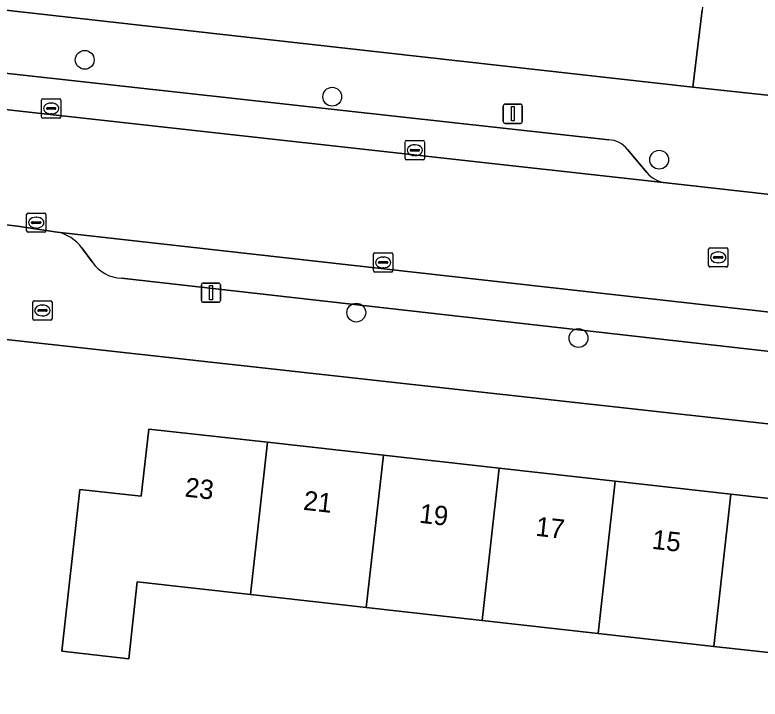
# Model space of a CAD drawing. Extents: x 162082 to 163401, y 388089 to 388636.
# Drawn here: x 162902.37 to 162941.07, y 388429.97 to 388465.52 of the extents above; entities that cross this region are included whole.
import ezdxf

# ---------------------------------------------------------------- set-up
doc = ezdxf.new("R2010")
doc.units = 0
for name, color, linetype in [('IMGEO_Boom', 7, 'Continuous'), ('IMGEO_Brandkraan', 7, 'Continuous'), ('IMGEO_Erf', 7, 'Continuous'), ('IMGEO_Kolk', 7, 'Continuous'), ('IMGEO_Lichtmast', 7, 'Continuous'), ('IMGEO_Pand', 7, 'Continuous'), ('IMGEO_Pand_nummerreeks', 7, 'Continuous'), ('IMGEO_Parkeervlak_open', 7, 'Continuous'), ('IMGEO_Rijbaan_lokaal_open', 7, 'Continuous'), ('IMGEO_Rioolput', 7, 'Continuous'), ('IMGEO_Voetpad_open', 7, 'Continuous')]:
    doc.layers.add(name, color=color, linetype=linetype)

msp = doc.modelspace()

# ---------------------------------------------------------------- linework, layer by layer
at = {"layer": 'IMGEO_Boom'}
for centre in [(162905.996, 388463.188), (162918.851, 388461.272), (162935.83, 388457.998), (162920.102, 388450.051), (162931.639, 388448.731)]:
    msp.add_circle(centre, 0.489, dxfattribs=at)
at = {"layer": 'IMGEO_Brandkraan'}
for p, q in [((162903.373, 388450.663), (162904.225, 388450.663)), ((162903.298, 388449.737), (162903.298, 388450.589)), ((162903.786, 388450.443), (162903.811, 388450.443)), ((162904.299, 388450.589), (162904.299, 388449.737)), ((162903.557, 388450.157), (162903.557, 388450.169)), ((162903.995, 388450.12), (162903.597, 388450.12)), ((162903.6, 388450.206), (162903.998, 388450.206)), ((162903.809, 388449.883), (162903.784, 388449.883)), ((162904.041, 388450.169), (162904.041, 388450.157)), ((162904.225, 388449.663), (162903.373, 388449.663))]:
    msp.add_line(p, q, dxfattribs=at)
for points in [[(162903.373, 388450.663), (162904.225, 388450.663)], [(162903.298, 388449.737), (162903.298, 388450.589)], [(162904.299, 388450.589), (162904.299, 388449.737)], [(162904.225, 388449.663), (162903.373, 388449.663)]]:
    msp.add_lwpolyline(points, dxfattribs=at)
for centre, radius, start, end in [((162903.375, 388450.587), 0.0765, 91.552, 178.448), ((162903.375, 388450.587), 0.0765, 91.552, 178.448), ((162904.223, 388450.587), 0.0765, 1.552, 88.448), ((162904.223, 388450.587), 0.0765, 1.552, 88.448), ((162903.597, 388450.166), 0.0403, 85.8775, 175.7526), ((162903.594, 388450.156), 0.0366, 178.938, 274.7102), ((162903.998, 388450.163), 0.043, 264.8664, 352.4533), ((162904.002, 388450.168), 0.0386, 1.7309, 96.639), ((162903.375, 388449.739), 0.0765, 181.552, 268.448), ((162903.375, 388449.739), 0.0765, 181.552, 268.448), ((162904.223, 388449.739), 0.0765, 271.552, 358.448), ((162904.223, 388449.739), 0.0765, 271.552, 358.448)]:
    msp.add_arc(centre, radius, start, end, dxfattribs=at)
for centre, major_axis, ratio, start_param, end_param in [((162903.785, 388450.163), (-0.387, 0.002), 0.722429, 4.712389, 7.853982), ((162903.81, 388450.163), (-0.39, 0.002), 0.717154, 1.570796, 4.712389)]:
    msp.add_ellipse(centre, major_axis=major_axis, ratio=ratio, start_param=start_param, end_param=end_param, dxfattribs=at)
at = {"layer": 'IMGEO_Erf'}
for points in [[(162885.189, 388467.652), (162937.585, 388461.764), (162938.062, 388465.768)], [(162982.293, 388439.752), (162901.761, 388448.679), (162901.051, 388441.765), (162899.718, 388429.891)], [(162944.692, 388432.037), (162938.677, 388432.71), (162932.66, 388433.383), (162926.642, 388434.056), (162920.615, 388434.73), (162914.607, 388435.402), (162908.728, 388436.06), (162908.281, 388432.062), (162904.801, 388432.452), (162905.742, 388440.864), (162908.935, 388440.507), (162909.327, 388444.003), (162915.491, 388443.314), (162921.509, 388442.641), (162927.526, 388441.968), (162933.544, 388441.295), (162939.561, 388440.622), (162945.579, 388439.949)]]:
    msp.add_lwpolyline(points, dxfattribs=at)
at = {"layer": 'IMGEO_Kolk'}
for p, q in [((162903.754, 388460.233), (162903.754, 388461.085)), ((162903.829, 388461.159), (162904.681, 388461.159)), ((162904.755, 388461.085), (162904.755, 388460.233)), ((162904.013, 388460.653), (162904.013, 388460.665)), ((162904.056, 388460.702), (162904.454, 388460.702)), ((162904.242, 388460.939), (162904.267, 388460.939)), ((162904.497, 388460.665), (162904.497, 388460.653)), ((162904.451, 388460.616), (162904.053, 388460.616)), ((162904.265, 388460.379), (162904.24, 388460.379)), ((162904.681, 388460.159), (162903.829, 388460.159)), ((162922.641, 388458.065), (162922.641, 388458.917)), ((162922.716, 388458.991), (162923.568, 388458.991)), ((162923.129, 388458.771), (162923.154, 388458.771)), ((162923.642, 388458.917), (162923.642, 388458.065)), ((162922.9, 388458.485), (162922.9, 388458.497)), ((162923.338, 388458.448), (162922.94, 388458.448)), ((162922.943, 388458.534), (162923.341, 388458.534)), ((162923.384, 388458.497), (162923.384, 388458.485)), ((162923.568, 388457.991), (162922.716, 388457.991)), ((162923.152, 388458.211), (162923.127, 388458.211)), ((162902.978, 388454.301), (162902.978, 388455.153)), ((162903.053, 388455.227), (162903.905, 388455.227)), ((162903.466, 388455.007), (162903.491, 388455.007)), ((162903.979, 388455.153), (162903.979, 388454.301)), ((162903.237, 388454.721), (162903.237, 388454.733)), ((162903.675, 388454.684), (162903.277, 388454.684)), ((162903.28, 388454.77), (162903.678, 388454.77)), ((162903.721, 388454.733), (162903.721, 388454.721)), ((162903.905, 388454.227), (162903.053, 388454.227)), ((162903.489, 388454.447), (162903.464, 388454.447)), ((162920.996, 388452.233), (162920.996, 388453.085)), ((162921.071, 388453.159), (162921.923, 388453.159)), ((162921.484, 388452.939), (162921.509, 388452.939)), ((162921.997, 388453.085), (162921.997, 388452.233)), ((162921.255, 388452.653), (162921.255, 388452.665)), ((162921.693, 388452.616), (162921.295, 388452.616)), ((162921.298, 388452.702), (162921.696, 388452.702)), ((162921.739, 388452.665), (162921.739, 388452.653)), ((162921.923, 388452.159), (162921.071, 388452.159)), ((162921.507, 388452.379), (162921.482, 388452.379))]:
    msp.add_line(p, q, dxfattribs=at)
for points in [[(162903.754, 388460.233), (162903.754, 388461.085)], [(162903.829, 388461.159), (162904.681, 388461.159)], [(162904.755, 388461.085), (162904.755, 388460.233)], [(162904.681, 388460.159), (162903.829, 388460.159)], [(162922.641, 388458.065), (162922.641, 388458.917)], [(162922.716, 388458.991), (162923.568, 388458.991)], [(162923.642, 388458.917), (162923.642, 388458.065)], [(162923.568, 388457.991), (162922.716, 388457.991)], [(162902.978, 388454.301), (162902.978, 388455.153)], [(162903.053, 388455.227), (162903.905, 388455.227)], [(162903.979, 388455.153), (162903.979, 388454.301)], [(162903.905, 388454.227), (162903.053, 388454.227)], [(162920.996, 388452.233), (162920.996, 388453.085)], [(162921.071, 388453.159), (162921.923, 388453.159)], [(162921.997, 388453.085), (162921.997, 388452.233)], [(162921.923, 388452.159), (162921.071, 388452.159)]]:
    msp.add_lwpolyline(points, dxfattribs=at)
for centre, radius, start, end in [((162903.831, 388461.083), 0.0765, 91.552, 178.448), ((162903.831, 388461.083), 0.0765, 91.552, 178.448), ((162904.679, 388461.083), 0.0765, 1.552, 88.448), ((162904.679, 388461.083), 0.0765, 1.552, 88.448), ((162904.053, 388460.662), 0.0403, 85.8775, 175.7526), ((162904.458, 388460.664), 0.0386, 1.7309, 96.639), ((162904.05, 388460.652), 0.0366, 178.938, 274.7102), ((162904.454, 388460.659), 0.043, 264.8664, 352.4533), ((162903.831, 388460.235), 0.0765, 181.552, 268.448), ((162903.831, 388460.235), 0.0765, 181.552, 268.448), ((162904.679, 388460.235), 0.0765, 271.552, 358.448), ((162904.679, 388460.235), 0.0765, 271.552, 358.448), ((162922.718, 388458.915), 0.0765, 91.552, 178.448), ((162922.718, 388458.915), 0.0765, 91.552, 178.448), ((162923.566, 388458.915), 0.0765, 1.552, 88.448), ((162923.566, 388458.915), 0.0765, 1.552, 88.448), ((162922.94, 388458.494), 0.0403, 85.8775, 175.7526), ((162922.937, 388458.484), 0.0366, 178.938, 274.7102), ((162923.341, 388458.491), 0.043, 264.8664, 352.4533), ((162923.345, 388458.496), 0.0386, 1.7309, 96.639), ((162922.718, 388458.067), 0.0765, 181.552, 268.448), ((162922.718, 388458.067), 0.0765, 181.552, 268.448), ((162923.566, 388458.067), 0.0765, 271.552, 358.448), ((162923.566, 388458.067), 0.0765, 271.552, 358.448), ((162903.055, 388455.151), 0.0765, 91.552, 178.448), ((162903.055, 388455.151), 0.0765, 91.552, 178.448), ((162903.903, 388455.151), 0.0765, 1.552, 88.448), ((162903.903, 388455.151), 0.0765, 1.552, 88.448), ((162903.277, 388454.73), 0.0403, 85.8775, 175.7526), ((162903.274, 388454.72), 0.0366, 178.938, 274.7102), ((162903.678, 388454.727), 0.043, 264.8664, 352.4533), ((162903.682, 388454.732), 0.0386, 1.7309, 96.639), ((162903.055, 388454.303), 0.0765, 181.552, 268.448), ((162903.055, 388454.303), 0.0765, 181.552, 268.448), ((162903.903, 388454.303), 0.0765, 271.552, 358.448), ((162903.903, 388454.303), 0.0765, 271.552, 358.448), ((162921.073, 388453.083), 0.0765, 91.552, 178.448), ((162921.073, 388453.083), 0.0765, 91.552, 178.448), ((162921.921, 388453.083), 0.0765, 1.552, 88.448), ((162921.921, 388453.083), 0.0765, 1.552, 88.448), ((162921.295, 388452.662), 0.0403, 85.8775, 175.7526), ((162921.292, 388452.652), 0.0366, 178.938, 274.7102), ((162921.696, 388452.659), 0.043, 264.8664, 352.4533), ((162921.7, 388452.664), 0.0386, 1.7309, 96.639), ((162921.073, 388452.235), 0.0765, 181.552, 268.448), ((162921.073, 388452.235), 0.0765, 181.552, 268.448), ((162921.921, 388452.235), 0.0765, 271.552, 358.448), ((162921.921, 388452.235), 0.0765, 271.552, 358.448)]:
    msp.add_arc(centre, radius, start, end, dxfattribs=at)
for centre, major_axis, ratio, start_param, end_param in [((162904.241, 388460.659), (-0.387, 0.002), 0.722429, 4.712389, 7.853982), ((162904.266, 388460.659), (-0.39, 0.002), 0.717154, 1.570796, 4.712389), ((162923.128, 388458.491), (-0.387, 0.002), 0.722429, 4.712389, 7.853982), ((162923.153, 388458.491), (-0.39, 0.002), 0.717154, 1.570796, 4.712389), ((162903.465, 388454.727), (-0.387, 0.002), 0.722429, 4.712389, 7.853982), ((162903.49, 388454.727), (-0.39, 0.002), 0.717154, 1.570796, 4.712389), ((162921.483, 388452.659), (-0.387, 0.002), 0.722429, 4.712389, 7.853982), ((162921.508, 388452.659), (-0.39, 0.002), 0.717154, 1.570796, 4.712389)]:
    msp.add_ellipse(centre, major_axis=major_axis, ratio=ratio, start_param=start_param, end_param=end_param, dxfattribs=at)
at = {"layer": 'IMGEO_Lichtmast'}
for p, q in [((162927.734, 388459.985), (162927.734, 388460.785)), ((162927.734, 388460.785), (162927.734, 388459.985)), ((162927.834, 388460.885), (162928.624, 388460.885)), ((162928.624, 388460.885), (162927.834, 388460.885)), ((162928.724, 388460.785), (162928.724, 388459.985)), ((162928.724, 388459.985), (162928.724, 388460.785)), ((162928.624, 388459.885), (162927.834, 388459.885)), ((162927.834, 388459.885), (162928.624, 388459.885)), ((162912.055, 388450.688), (162912.055, 388451.488)), ((162912.055, 388451.488), (162912.055, 388450.688)), ((162912.155, 388451.588), (162912.945, 388451.588)), ((162912.945, 388451.588), (162912.155, 388451.588)), ((162913.045, 388451.488), (162913.045, 388450.688)), ((162913.045, 388450.688), (162913.045, 388451.488)), ((162912.945, 388450.588), (162912.155, 388450.588)), ((162912.155, 388450.588), (162912.945, 388450.588))]:
    msp.add_line(p, q, dxfattribs=at)
for points in [[(162928.154, 388460.76), (162928.304, 388460.76), (162928.304, 388460.01), (162928.154, 388460.01), (162928.154, 388460.76)], [(162912.475, 388451.463), (162912.625, 388451.463), (162912.625, 388450.713), (162912.475, 388450.713), (162912.475, 388451.463)]]:
    msp.add_lwpolyline(points, dxfattribs=at)
for centre, start, end in [((162927.834, 388460.785), 90, 180), ((162927.834, 388460.785), 90, 180), ((162928.624, 388460.785), 0, 90), ((162928.624, 388460.785), 360, 90), ((162927.834, 388459.985), 180, 270), ((162927.834, 388459.985), 180, 270), ((162928.624, 388459.985), 270, 0), ((162928.624, 388459.985), 270, 0), ((162912.155, 388451.488), 90, 180), ((162912.155, 388451.488), 90, 180), ((162912.945, 388451.488), 0, 90), ((162912.945, 388451.488), 360, 90), ((162912.155, 388450.688), 180, 270), ((162912.155, 388450.688), 180, 270), ((162912.945, 388450.688), 270, 0), ((162912.945, 388450.688), 270, 0)]:
    msp.add_arc(centre, 0.1, start, end, dxfattribs=at)
at = {"layer": 'IMGEO_Pand'}
for points in [[(162915.491, 388443.314), (162909.327, 388444.003), (162908.935, 388440.507), (162905.742, 388440.864), (162904.801, 388432.452), (162908.281, 388432.062), (162908.728, 388436.06), (162914.607, 388435.402)], [(162921.509, 388442.641), (162915.491, 388443.314), (162914.607, 388435.402), (162920.615, 388434.73)], [(162926.642, 388434.056), (162927.526, 388441.968), (162921.509, 388442.641), (162920.615, 388434.73)], [(162932.66, 388433.383), (162933.544, 388441.295), (162927.526, 388441.968), (162926.642, 388434.056)], [(162932.66, 388433.383), (162938.677, 388432.71), (162939.561, 388440.622), (162933.544, 388441.295)], [(162945.579, 388439.949), (162939.561, 388440.622), (162938.677, 388432.71), (162944.692, 388432.037)]]:
    msp.add_lwpolyline(points, close=True, dxfattribs=at)
at = {"layer": 'IMGEO_Parkeervlak_open'}
for points in [[(162933.209, 388459.029), (162888.827, 388463.931)], [(162887.72, 388463.449), (162886.99, 388462.799), (162886.097, 388462.347), (162936.199, 388456.79)], [(162935.19, 388457.324), (162934.181, 388458.532)], [(163001.108, 388443.395), (162904.56, 388454.238)], [(162905.841, 388453.424), (162906.388, 388452.694)], [(162907.902, 388451.85), (162984.007, 388443.238), (162987.61, 388442.83), (162997.358, 388441.727)]]:
    msp.add_lwpolyline(points, dxfattribs=at)
for centre, radius, start, end in [((162933.182, 388457.777), 1.253, 37.0866, 88.7506), ((162936.419, 388458.426), 1.651, 221.8827, 262.3384), ((162904.142, 388452.166), 2.114, 36.5254, 78.6075), ((162907.905, 388453.636), 1.786, 211.8352, 269.8887)]:
    msp.add_arc(centre, radius, start, end, dxfattribs=at)
at = {"layer": 'IMGEO_Rijbaan_lokaal_open'}
for points in [[(162934.941, 388495.971), (162934.59, 388492.999), (162934.24, 388490.028), (162933.89, 388487.061), (162933.887, 388486.915), (162933.857, 388485.612), (162940.163, 388484.92), (162939.801, 388481.623), (162939.192, 388475.769), (162938.062, 388465.768), (162937.585, 388461.764), (162943.553, 388461.129), (162944.008, 388465.015), (162944.757, 388471.719), (162945.263, 388476.25), (162945.57, 388479.136), (162946.113, 388484.252), (162946.622, 388489.051), (162946.902, 388491.686), (162947.434, 388496.691)], [(163004.074, 388449.133), (162999.793, 388449.616), (162967.209, 388453.279), (162947.378, 388455.541), (162943.878, 388455.932), (162942.976, 388456.033), (162937.278, 388456.67), (162936.199, 388456.79), (162886.097, 388462.347)], [(162858.177, 388459.371), (162896.45, 388455.19), (162897.162, 388455.171), (162902.498, 388454.542), (162904.56, 388454.238), (163001.108, 388443.395), (163004.41, 388442.998)]]:
    msp.add_lwpolyline(points, dxfattribs=at)
at = {"layer": 'IMGEO_Rioolput'}
for p, q in [((162938.398, 388452.496), (162938.398, 388453.348)), ((162938.473, 388453.422), (162939.325, 388453.422)), ((162939.399, 388453.348), (162939.399, 388452.496)), ((162938.657, 388452.916), (162938.657, 388452.928)), ((162938.7, 388452.965), (162939.098, 388452.965)), ((162938.886, 388453.202), (162938.911, 388453.202)), ((162939.141, 388452.928), (162939.141, 388452.916)), ((162939.095, 388452.879), (162938.697, 388452.879)), ((162938.909, 388452.642), (162938.884, 388452.642)), ((162939.325, 388452.422), (162938.473, 388452.422))]:
    msp.add_line(p, q, dxfattribs=at)
for points in [[(162938.398, 388452.496), (162938.398, 388453.348)], [(162938.473, 388453.422), (162939.325, 388453.422)], [(162939.399, 388453.348), (162939.399, 388452.496)], [(162939.325, 388452.422), (162938.473, 388452.422)]]:
    msp.add_lwpolyline(points, dxfattribs=at)
for centre, radius, start, end in [((162938.475, 388453.346), 0.0765, 91.552, 178.448), ((162938.475, 388453.346), 0.0765, 91.552, 178.448), ((162939.323, 388453.346), 0.0765, 1.552, 88.448), ((162939.323, 388453.346), 0.0765, 1.552, 88.448), ((162938.697, 388452.925), 0.0403, 85.8775, 175.7526), ((162939.102, 388452.927), 0.0386, 1.7309, 96.639), ((162938.694, 388452.915), 0.0366, 178.938, 274.7102), ((162939.098, 388452.922), 0.043, 264.8664, 352.4533), ((162938.475, 388452.498), 0.0765, 181.552, 268.448), ((162938.475, 388452.498), 0.0765, 181.552, 268.448), ((162939.323, 388452.498), 0.0765, 271.552, 358.448), ((162939.323, 388452.498), 0.0765, 271.552, 358.448)]:
    msp.add_arc(centre, radius, start, end, dxfattribs=at)
for centre, major_axis, ratio, start_param, end_param in [((162938.885, 388452.922), (-0.387, 0.002), 0.722429, 4.712389, 7.853982), ((162938.91, 388452.922), (-0.39, 0.002), 0.717154, 1.570796, 4.712389)]:
    msp.add_ellipse(centre, major_axis=major_axis, ratio=ratio, start_param=start_param, end_param=end_param, dxfattribs=at)
at = {"layer": 'IMGEO_Voetpad_open'}
for points in [[(162752.882, 388468.518), (162754.811, 388468.287), (162754.989, 388468.267), (162826.615, 388460.114), (162828.6, 388459.865), (162833.556, 388459.243), (162844.876, 388457.992), (162852.448, 388457.156), (162855.651, 388456.802), (162855.557, 388455.848), (162855.334, 388453.895), (162856.837, 388453.728), (162896.732, 388449.301), (162901.761, 388448.679), (162982.293, 388439.752), (162983.671, 388439.6), (162993.085, 388438.557), (163000, 388437.79), (163004.937, 388437.243)], [(162936.199, 388456.79), (162937.278, 388456.67), (162942.976, 388456.033), (162943.878, 388455.932), (162947.378, 388455.541), (162967.209, 388453.279), (162967.535, 388456.949), (162967.668, 388458.452), (162959.667, 388459.314), (162950.273, 388460.333), (162948.558, 388460.57), (162943.553, 388461.129), (162937.585, 388461.764), (162885.189, 388467.652), (162883.202, 388467.882), (162877.252, 388468.541)], [(162888.827, 388463.931), (162933.209, 388459.029)], [(162934.181, 388458.532), (162935.19, 388457.324)], [(162904.56, 388454.238), (162902.498, 388454.542), (162897.162, 388455.171), (162896.45, 388455.19)], [(162906.388, 388452.694), (162905.841, 388453.424)], [(162997.358, 388441.727), (162987.61, 388442.83), (162984.007, 388443.238), (162907.902, 388451.85)]]:
    msp.add_lwpolyline(points, dxfattribs=at)
for centre, radius, start, end in [((162933.182, 388457.777), 1.253, 37.0866, 88.7506), ((162936.419, 388458.426), 1.651, 221.8827, 262.3384), ((162904.142, 388452.166), 2.114, 36.5254, 78.6075), ((162907.905, 388453.636), 1.786, 211.8352, 269.8887)]:
    msp.add_arc(centre, radius, start, end, dxfattribs=at)

# ---------------------------------------------------------------- texts
at = {"layer": 'IMGEO_Pand_nummerreeks'}
for s, p in [('23', (162911.163, 388440.497)), ('21', (162917.317, 388439.809)), ('19', (162923.337, 388439.136)), ('17', (162929.379, 388438.46)), ('15', (162935.421, 388437.784))]:
    msp.add_text(s, height=1, rotation=353.6186, dxfattribs=at).set_placement(p)

doc.saveas('drawing.dxf')
